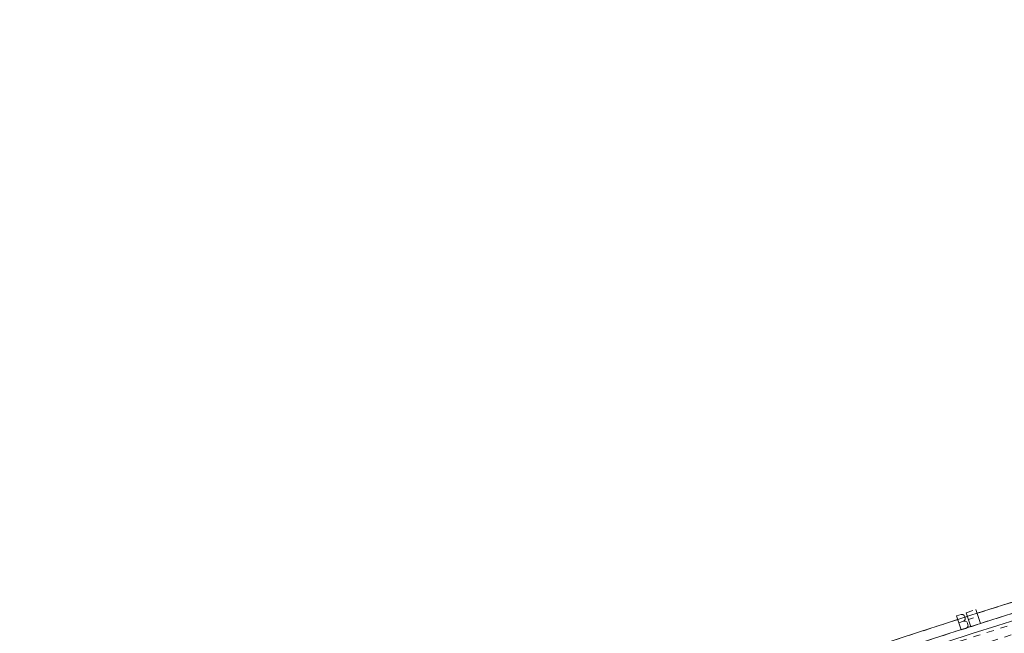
# Model space of a CAD drawing. Header units: metres. Extents: x -502 to 161, y -108 to 174.
# Tile 559 of 776: x -178 to -164, y 45 to 54. Entities that reach past the tile are written whole.
import ezdxf

# ---------------------------------------------------------------- set-up
doc = ezdxf.new("R2010")
doc.units = ezdxf.units.M
doc.header["$LTSCALE"] = 0.1
doc.linetypes.add('2-1', pattern=[0.17, 0.06, -0.025, 0.06, -0.025])
doc.linetypes.add('3', pattern=[0.27, 0.1, -0.035, 0.1, -0.035])
doc.layers.add('BRI31-005.06-5f07-Koordinierung Lageplan 4. BA ZOB Fernbusbahnh', color=7, linetype='Continuous')
doc.layers.add('BRI31-005.07-5f08-Koordinierung Lageplan 4. BA Radstation - Seeterrasse 2023-05-31', color=7, linetype='Continuous')

# ---------------------------------------------------------------- blocks, each defined once
blk = doc.blocks.new('10011')
at = {"color": 190, "linetype": 'Continuous', "lineweight": 13, "true_color": 0x7f00ff, "transparency": 33554687}
for p, q in [((4.302568, 0.608018), (4.469535, 0.6081)), ((4.302568, 0.608018), (4.304235, 0.088154)), ((4.302693, 0.352595), (4.469661, 0.352677)), ((4.655568, 0.608018), (4.907582, 0.608142)), ((4.655568, 0.608018), (4.657235, 0.088154)), ((4.655694, 0.352595), (4.847467, 0.352689)), ((5.008568, 0.608018), (5.010235, 0.088154)), ((4.302824, 0.088154), (4.469791, 0.088236)), ((4.655824, 0.088154), (4.907837, 0.088278)), ((5.008823, 0.088154), (5.260838, 0.088278))]:
    blk.add_line(p, q, dxfattribs=at)
at = {"color": 190, "linetype": 'Continuous', "lineweight": 13, "true_color": 0x7f00ff, "transparency": 33554687, "flags": 128}
blk.add_lwpolyline([(4.469535, 0.6081), (4.530396, 0.585559), (4.557445, 0.540477), (4.569467, 0.480368), (4.566462, 0.43228), (4.546926, 0.393209), (4.513866, 0.367663), (4.469661, 0.352677), (4.531898, 0.330094), (4.573975, 0.298537), (4.585997, 0.238428), (4.581489, 0.182827), (4.567964, 0.136242), (4.52739, 0.103182), (4.469791, 0.088236)], dxfattribs=at)

msp = doc.modelspace()

# ---------------------------------------------------------------- linework, layer by layer
at = {"layer": 'BRI31-005.06-5f07-Koordinierung Lageplan 4. BA ZOB Fernbusbahnh', "color": 7, "linetype": 'Continuous', "lineweight": 13, "transparency": 33554687, "flags": 128}
for points in [[(-337.053, -53.906), (-337.053, -53.906, 0.024076), (-333.124, -51.36), (-333.124, -51.36, -0.090571), (-316.448, -43.461, 0.047347), (-281.841, -30.587), (-279.077, -29.218, 0.045809), (-264.224, -20.071), (-198.594, 29.158, -0.054812), (-181.586, 39.217), (-181.586, 39.217, -0.038475), (-159.177, 47.336), (-159.177, 47.336, 0.039395), (-137.757, 55.141), (-137.192, 55.4), (-137.192, 55.4, 0.064343), (-127.446, 61.52), (-127.446, 61.52), (-122.571, 65.536, -0.170872), (-88.33, 78.059), (-82.282, 78.436), (-80.567, 79.709), (-70.98, 86.821), (-68.555, 87.666)], [(-279.011, -29.352, 0.045809), (-264.134, -20.191), (-198.504, 29.038), (-198.504, 29.038, -0.054812), (-181.524, 39.08), (-181.524, 39.08, -0.038475), (-159.137, 47.192), (-159.137, 47.192, 0.039395), (-137.695, 55.004), (-137.695, 55.004), (-137.129, 55.264, 0.064344), (-127.35, 61.405), (-122.476, 65.42), (-122.476, 65.42, -0.17089), (-88.325, 77.909), (-88.325, 77.909), (-82.228, 78.289), (-80.478, 79.588), (-70.909, 86.687), (-68.561, 87.506)]]:
    msp.add_lwpolyline(points, format="xyb", dxfattribs=at)
at = {"layer": 'BRI31-005.07-5f08-Koordinierung Lageplan 4. BA Radstation - Seeterrasse 2023-05-31', "color": 7, "linetype": '2-1', "lineweight": 13, "transparency": 33554687, "flags": 128}
for points in [[(-337.053, -53.906), (-337.053, -53.906, 0.024076), (-333.124, -51.36), (-333.124, -51.36, -0.090571), (-316.448, -43.461, 0.047347), (-281.841, -30.587), (-279.077, -29.218, 0.045809), (-264.224, -20.071), (-198.594, 29.158, -0.054812), (-181.586, 39.217), (-181.586, 39.217, -0.038475), (-159.177, 47.336), (-159.177, 47.336, 0.039395), (-137.757, 55.141), (-137.192, 55.4), (-137.192, 55.4, 0.064343), (-127.446, 61.52), (-127.446, 61.52), (-122.571, 65.536, -0.170872), (-88.33, 78.059), (-82.282, 78.436), (-80.567, 79.709), (-70.98, 86.821), (-68.555, 87.666)], [(-337.053, -53.906), (-337.053, -53.906, 0.024076), (-333.124, -51.36), (-333.124, -51.36, -0.090571), (-316.448, -43.461, 0.047347), (-281.841, -30.587), (-279.077, -29.218, 0.045809), (-264.224, -20.071), (-198.594, 29.158, -0.054812), (-181.586, 39.217), (-181.586, 39.217, -0.038475), (-159.177, 47.336), (-159.177, 47.336, 0.039395), (-137.757, 55.141), (-137.192, 55.4), (-137.192, 55.4, 0.064343), (-127.446, 61.52), (-127.446, 61.52), (-122.571, 65.536, -0.170872), (-88.33, 78.059), (-82.282, 78.436), (-80.567, 79.709), (-70.98, 86.821), (-68.555, 87.666)], [(-336.978, -54.036), (-336.978, -54.036, 0.024076), (-333.036, -51.482), (-333.036, -51.482, -0.090571), (-316.409, -43.606), (-316.409, -43.606, 0.047348), (-281.775, -30.721), (-281.775, -30.721), (-279.011, -29.352, 0.045809), (-264.134, -20.191), (-198.504, 29.038), (-198.504, 29.038, -0.054812), (-181.524, 39.08), (-181.524, 39.08, -0.038475), (-159.137, 47.192), (-159.137, 47.192, 0.039395), (-137.695, 55.004), (-137.695, 55.004), (-137.129, 55.264, 0.064344), (-127.35, 61.405), (-122.476, 65.42), (-122.476, 65.42, -0.17089), (-88.325, 77.909), (-88.325, 77.909), (-82.228, 78.289), (-80.478, 79.588), (-70.909, 86.687), (-68.561, 87.506)], [(-336.978, -54.036), (-336.978, -54.036, 0.024076), (-333.036, -51.482), (-333.036, -51.482, -0.090571), (-316.409, -43.606), (-316.409, -43.606, 0.047348), (-281.775, -30.721), (-281.775, -30.721), (-279.011, -29.352, 0.045809), (-264.134, -20.191), (-198.504, 29.038), (-198.504, 29.038, -0.054812), (-181.524, 39.08), (-181.524, 39.08, -0.038475), (-159.137, 47.192), (-159.137, 47.192, 0.039395), (-137.695, 55.004), (-137.695, 55.004), (-137.129, 55.264, 0.064344), (-127.35, 61.405), (-122.476, 65.42), (-122.476, 65.42, -0.17089), (-88.325, 77.909), (-88.325, 77.909), (-82.228, 78.289), (-80.478, 79.588), (-70.909, 86.687), (-68.561, 87.506)], [(-181.407, 38.82), (-181.407, 38.82, -0.038472), (-159.063, 46.917), (-159.063, 46.917), (-159.063, 46.917, 0.039399), (-137.576, 54.745), (-137.576, 54.745), (-137.01, 55.005), (-137.01, 55.005, 0.064354), (-127.168, 61.185), (-127.168, 61.185), (-122.295, 65.2), (-122.295, 65.2, -0.170924), (-88.314, 77.624), (-88.314, 77.624), (-82.299, 77.999)], [(-181.407, 38.82), (-181.407, 38.82, -0.038472), (-159.063, 46.917), (-159.063, 46.917), (-159.063, 46.917, 0.039399), (-137.576, 54.745), (-137.576, 54.745), (-137.01, 55.005), (-137.01, 55.005, 0.064354), (-127.168, 61.185), (-127.168, 61.185), (-122.295, 65.2), (-122.295, 65.2, -0.170924), (-88.314, 77.624), (-88.314, 77.624), (-82.299, 77.999)]]:
    msp.add_lwpolyline(points, format="xyb", dxfattribs=at)
at = {"layer": 'BRI31-005.07-5f08-Koordinierung Lageplan 4. BA Radstation - Seeterrasse 2023-05-31', "color": 255, "linetype": 'Continuous', "lineweight": 9, "transparency": 33554687, "flags": 128}
msp.add_lwpolyline([(-67.847, 87.091), (-68.565, 87.398), (-70.862, 86.597), (-80.418, 79.508), (-82.192, 78.191), (-88.321, 77.809, 0.170942), (-122.419, 65.337), (-127.291, 61.323), (-127.291, 61.323, -0.064309), (-137.087, 55.173), (-137.087, 55.173), (-137.653, 54.913), (-137.653, 54.913, -0.039396), (-159.111, 47.095), (-159.111, 47.095, 0.038849), (-181.694, 38.893)], format="xyb", dxfattribs=at)
msp.add_lwpolyline([(-67.847, 87.091), (-68.565, 87.398), (-70.862, 86.597), (-80.418, 79.508), (-82.192, 78.191), (-88.321, 77.809, 0.170942), (-122.419, 65.337), (-127.291, 61.323), (-127.291, 61.323, -0.064309), (-137.087, 55.173), (-137.087, 55.173), (-137.653, 54.913), (-137.653, 54.913, -0.039396), (-159.111, 47.095), (-159.111, 47.095, 0.038849), (-181.694, 38.893)], format="xyb", dxfattribs=at)
at = {"layer": 'BRI31-005.07-5f08-Koordinierung Lageplan 4. BA Radstation - Seeterrasse 2023-05-31', "color": 190, "linetype": '3', "lineweight": 13, "true_color": 0x7f00ff, "transparency": 33554687, "flags": 128}
msp.add_lwpolyline([(-181.463, 38.943), (-181.463, 38.943, -0.038479), (-159.094, 47.048), (-159.094, 47.048, 0.039391), (-137.632, 54.868), (-137.066, 55.128), (-137.066, 55.128, 0.06431), (-127.26, 61.285), (-127.26, 61.285), (-122.381, 65.304), (-122.381, 65.304, -0.170908), (-88.319, 77.759), (-88.319, 77.759), (-82.175, 78.142), (-80.388, 79.468), (-70.838, 86.552), (-68.566, 87.345), (-67.867, 87.045)], format="xyb", dxfattribs=at)
msp.add_lwpolyline([(-181.463, 38.943), (-181.463, 38.943, -0.038479), (-159.094, 47.048), (-159.094, 47.048, 0.039391), (-137.632, 54.868), (-137.066, 55.128), (-137.066, 55.128, 0.06431), (-127.26, 61.285), (-127.26, 61.285), (-122.381, 65.304), (-122.381, 65.304, -0.170908), (-88.319, 77.759), (-88.319, 77.759), (-82.175, 78.142), (-80.388, 79.468), (-70.838, 86.552), (-68.566, 87.345), (-67.867, 87.045)], format="xyb", dxfattribs=at)

# ---------------------------------------------------------------- block references
at = {"layer": 'BRI31-005.07-5f08-Koordinierung Lageplan 4. BA Radstation - Seeterrasse 2023-05-31', "color": 7, "transparency": 33554687, "xscale": 0.4000000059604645, "yscale": 0.4000000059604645, "zscale": 0.4000000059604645, "rotation": 18.42166557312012}
msp.add_blockref('10011', (-166.649, 44.848), dxfattribs=at)

doc.saveas('drawing.dxf')
